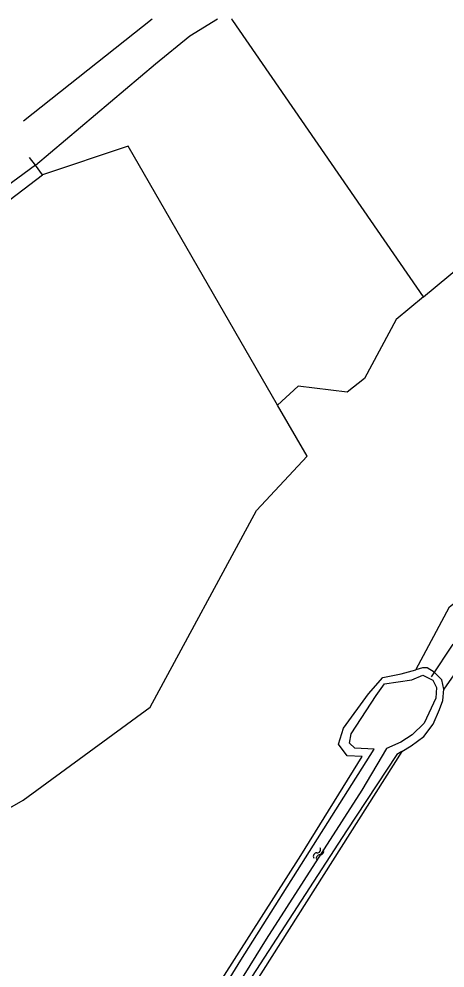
# Model space of a CAD drawing. Extents: x 126000 to 131009, y 393000 to 395500.
# Drawn here: x 130147.8 to 130200.4, y 395382.9 to 395500 of the extents above; entities that cross this region are included whole.
import ezdxf

# ---------------------------------------------------------------- set-up
doc = ezdxf.new("R2010")
doc.units = 0
for name, color, linetype in [('gg-afsc-draadraster', 7, 'Continuous'), ('gg-afsc-faunaraster', 7, 'Continuous'), ('gg-knt-bronhoudergrens', 7, 'Continuous'), ('gg-knt-onverhard', 7, 'Continuous'), ('gg-knt-verharding nz', 7, 'Continuous'), ('gg-kntw-bovenkant insteek waterloop', 7, 'Continuous'), ('gg-kntw-waterlijn', 7, 'Continuous'), ('gg-kwrk-duiker nz buis', 7, 'Continuous'), ('gt-grn-groengrens', 7, 'Continuous'), ('gt-symb-watersymbool', 7, 'Continuous')]:
    doc.layers.add(name, color=color, linetype=linetype)

# ---------------------------------------------------------------- blocks, each defined once
blk = doc.blocks.new('gt0-WA')
at = {"layer": 'gt-symb-watersymbool'}
for centre, start, end in [((-0.32, 0.02), 28.0725, 151.9275), ((0.43, 0.42), 208.0725, 331.9275), ((-0.32, -0.43), 28.0725, 151.9275), ((0.43, -0.03), 208.0725, 331.9275)]:
    blk.add_arc(centre, 0.425, start, end, dxfattribs=at)

msp = doc.modelspace()

# ---------------------------------------------------------------- linework, layer by layer
at = {"layer": 'gg-afsc-draadraster'}
for p, q in [((130150.7, 395480.76), (130149.81, 395481.96)), ((130117.88, 395455.85), (130150.7, 395480.76))]:
    msp.add_line(p, q, dxfattribs=at)
at = {"layer": 'gg-afsc-faunaraster'}
for p, q in [((130174.07, 395500), (130174.09, 395499.98)), ((130174.2, 395499.81), (130174.09, 395499.98)), ((130197.76, 395465.69), (130174.2, 395499.81)), ((130149.81, 395481.96), (130149.1, 395482.91)), ((130183.39, 395446.04), (130179.75, 395452.34))]:
    msp.add_line(p, q, dxfattribs=at)
msp.add_lwpolyline([(130179.75, 395452.34), (130161.26, 395484.3), (130150.7, 395480.76)], dxfattribs=at)
at = {"layer": 'gg-knt-bronhoudergrens'}
for points in [[(130197.76, 395465.69), (130237.51, 395498.61), (130239.56, 395500)], [(130197.76, 395465.69), (130194.39, 395462.89), (130190.49, 395455.62), (130188.33, 395453.95), (130182.27, 395454.69), (130179.75, 395452.34)], [(130242.49, 395449.06), (130239.84, 395453.2), (130207.92, 395428.2), (130200.29, 395417.3)], [(130196.82, 395419.69), (130201, 395427.43), (130204.72, 395430.36)], [(130195.1, 395409.59), (130168.31, 395367.44), (130166.18, 395364.94)], [(130046.63, 395349.57), (130072.38, 395360.27), (130098.11, 395372.8), (130129.08, 395392.58), (130148.31, 395403.59)]]:
    msp.add_lwpolyline(points, dxfattribs=at)
at = {"layer": 'gg-knt-onverhard'}
for points in [[(130149.81, 395481.96), (130164.65, 395494.48), (130168.88, 395497.91), (130172.33, 395500)], [(130149.81, 395481.96), (130135.3, 395471.3), (130116.39, 395457.96)]]:
    msp.add_lwpolyline(points, dxfattribs=at)
at = {"layer": 'gg-knt-verharding nz'}
msp.add_line((130148.33, 395487.44), (130164.24, 395500), dxfattribs=at)
at = {"layer": 'gg-kntw-bovenkant insteek waterloop'}
for points in [[(130200.29, 395417.3), (130200.02, 395418.43), (130199.1, 395419.39), (130198.23, 395419.9), (130197.64, 395419.93), (130196.82, 395419.69)], [(130166.81, 395372), (130182.62, 395396.75), (130190.19, 395408.96), (130188.34, 395409.05), (130187.26, 395410.48), (130187.87, 395412.45), (130190.97, 395416.7), (130192.74, 395418.71), (130195.02, 395419.17), (130196.82, 395419.69)], [(130195.1, 395409.59), (130196.24, 395410.3), (130197.81, 395411.46), (130198.98, 395412.98), (130199.77, 395414.76), (130200.15, 395415.89), (130200.29, 395417.3)], [(130195.1, 395409.59), (130194.49, 395409.2), (130188.27, 395399.79), (130174.53, 395378.68), (130168.84, 395369.83), (130166.81, 395372)]]:
    msp.add_lwpolyline(points, dxfattribs=at)
at = {"layer": 'gg-kntw-waterlijn'}
msp.add_lwpolyline([(130191.94, 395416.51), (130192.94, 395417.95), (130196.33, 395418.43), (130197.69, 395419), (130198.91, 395418.41), (130199.37, 395417.5), (130199.3, 395416.16), (130197.85, 395413.09), (130196.37, 395411.63), (130194.96, 395410.75), (130193.19, 395409.97), (130190.17, 395404.8), (130178.33, 395386.43), (130168.97, 395371.36), (130168.07, 395372.28), (130175.19, 395383.83), (130191.68, 395409.88), (130189.3, 395409.99), (130188.63, 395410.63), (130188.84, 395411.76), (130191.94, 395416.51)], dxfattribs=at)
at = {"layer": 'gg-kwrk-duiker nz buis'}
msp.add_line((130201.39, 395422.83), (130198.71, 395418.82), dxfattribs=at)
at = {"layer": 'gt-grn-groengrens'}
msp.add_lwpolyline([(130148.31, 395403.59), (130164.01, 395415.08), (130177.15, 395439.35), (130183.39, 395446.04)], dxfattribs=at)

# ---------------------------------------------------------------- block references
at = {"layer": 'gt-symb-watersymbool', "rotation": 57.86710413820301}
msp.add_blockref('gt0-WA', (130184.76, 395396.91), dxfattribs=at)

doc.saveas('drawing.dxf')
